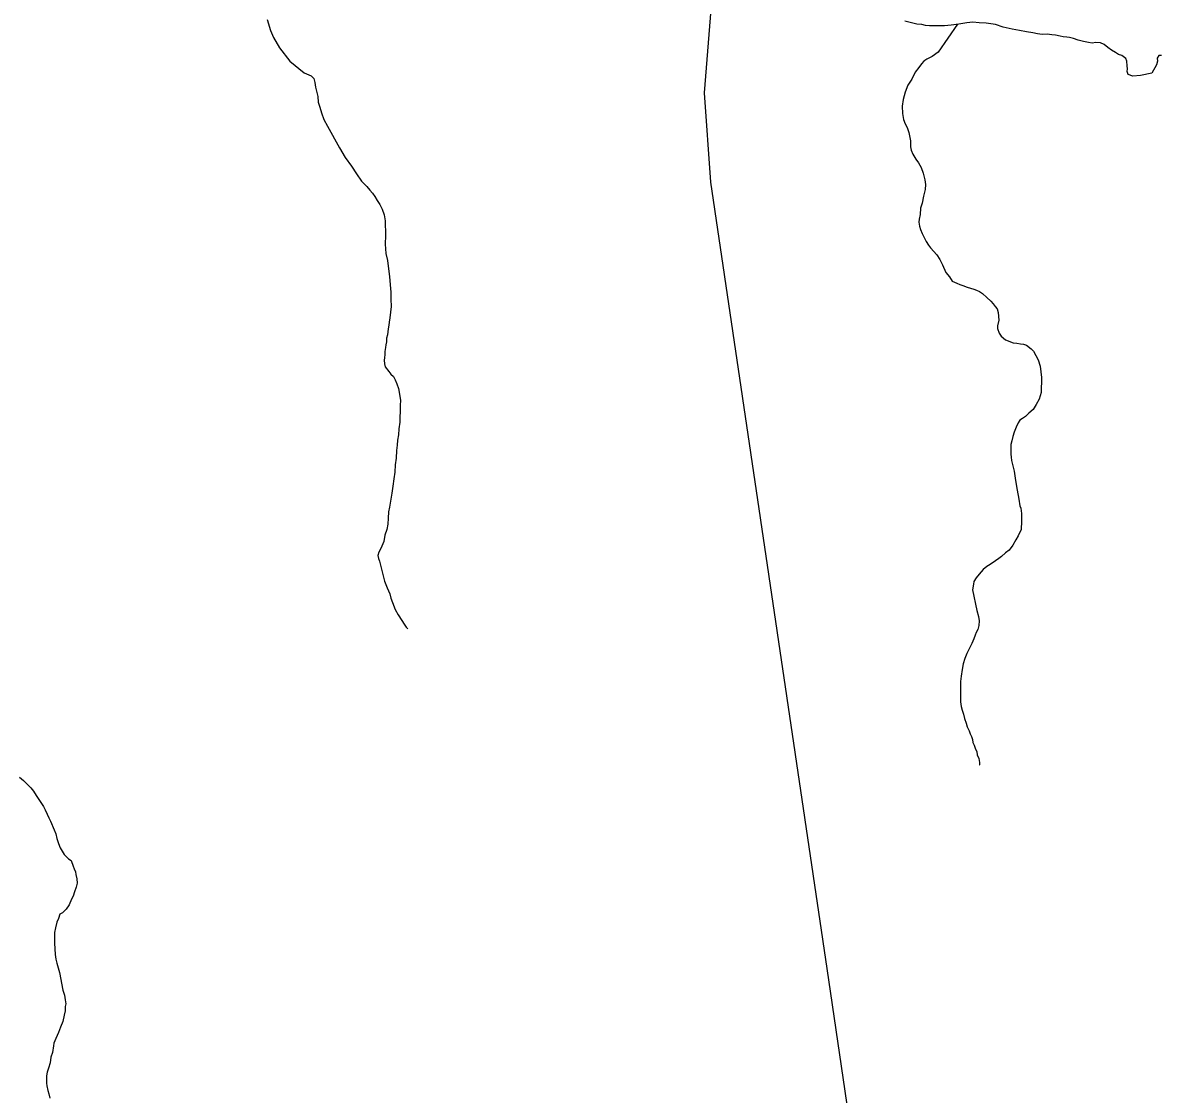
# Model space of a CAD drawing. Extents: x 2010165 to 2382125, y 1060529 to 1407316.
# Drawn here: x 2147994 to 2152412, y 1208766 to 1212933 of the extents above; entities that cross this region are included whole.
import ezdxf

# ---------------------------------------------------------------- set-up
doc = ezdxf.new("R2010")
doc.units = 0
for name, color, linetype in [('GM_X_Major_River', 7, 'Continuous'), ('GM_X_Minor_River', 7, 'Continuous'), ('GM_X_US_Route', 7, 'Continuous')]:
    doc.layers.add(name, color=color, linetype=linetype)

msp = doc.modelspace()

# ---------------------------------------------------------------- linework, layer by layer
at = {"layer": 'GM_X_Major_River'}
msp.add_lwpolyline([(2152420.6, 1212805), (2152410.6, 1212804.9), (2152404.7, 1212794.8), (2152404.9, 1212782.8), (2152401, 1212768.6), (2152383.4, 1212736.3), (2152339.5, 1212727.8), (2152309.4, 1212725.4), (2152291.3, 1212731.2), (2152287.2, 1212743.2), (2152289, 1212753.2), (2152286.9, 1212765.2), (2152286.6, 1212783.3), (2152282.5, 1212793.3), (2152266.3, 1212805.1), (2152254.2, 1212809), (2152242.1, 1212816.9), (2152226, 1212826.7), (2152211.8, 1212836.6), (2152197.6, 1212848.4), (2152183.5, 1212854.3), (2152165.5, 1212856.1), (2152151.5, 1212853.9), (2152137.4, 1212855.7), (2152117.3, 1212859.5), (2152097.2, 1212865.2), (2152079.1, 1212871), (2152063.1, 1212874.9), (2152053, 1212876.7), (2152039, 1212878.6), (2152026.9, 1212880.4), (2152008.8, 1212884.2), (2151994.8, 1212886.1), (2151976.7, 1212887.8), (2151956.7, 1212887.6), (2151938.6, 1212889.4), (2151920.6, 1212893.2), (2151896.5, 1212896.9), (2151868.4, 1212902.6), (2151840.2, 1212908.2), (2151806.1, 1212915.8), (2151775.9, 1212925.5), (2151739.8, 1212931.1), (2151711.7, 1212932.7), (2151687.6, 1212934.4), (2151663.6, 1212932.1), (2151633.6, 1212927.8), (2151603.6, 1212923.4), (2151577.6, 1212921.1), (2151553.6, 1212920.8), (2151535.5, 1212920.5), (2151519.5, 1212920.3), (2151503.5, 1212922.1), (2151489.4, 1212926), (2151469.3, 1212927.8), (2151423.1, 1212939.2)], dxfattribs=at)
at = {"layer": 'GM_X_Minor_River'}
for points in [[(2148944.7, 1212944.9), (2148957.3, 1212902.9)], [(2151627.9, 1212926.9), (2151552.9, 1212818.4), (2151529.1, 1212802.1), (2151509.2, 1212791.8), (2151497.3, 1212783.6), (2151487.4, 1212773.5), (2151477.5, 1212759.3), (2151463.8, 1212741.1), (2151450.1, 1212712.8), (2151434.4, 1212690.6), (2151424.7, 1212662.4), (2151417.1, 1212634.2), (2151413.4, 1212608.1), (2151413.8, 1212580), (2151418.1, 1212556), (2151424.3, 1212540), (2151432.5, 1212526), (2151438.8, 1212506.1), (2151445.2, 1212474), (2151445.5, 1212450), (2151447.7, 1212437.9), (2151453.9, 1212422), (2151466.2, 1212402.1), (2151476.4, 1212388.1), (2151486.7, 1212370.2), (2151495, 1212348.2), (2151501.3, 1212322.2), (2151503.5, 1212304.2), (2151501.8, 1212284.1), (2151496.1, 1212258), (2151490.5, 1212231.8), (2151484.7, 1212211.7), (2151483, 1212187.6), (2151479.3, 1212169.5), (2151477.4, 1212157.4), (2151479.6, 1212141.4), (2151483.8, 1212129.4), (2151490, 1212113.4), (2151498.2, 1212097.5), (2151506.5, 1212081.6), (2151514.7, 1212067.6), (2151522.8, 1212057.7), (2151547.2, 1212029.9), (2151559.5, 1212012), (2151569.7, 1211992), (2151582.2, 1211962.1), (2151596.4, 1211944.2), (2151606.6, 1211928.3), (2151624.8, 1211920.5), (2151636.9, 1211914.6), (2151648.9, 1211910.8), (2151665, 1211904.9), (2151691.2, 1211897.2), (2151701.3, 1211893.3), (2151713.4, 1211887.5), (2151725.5, 1211879.6), (2151741.7, 1211863.8), (2151757.9, 1211849.9), (2151766.1, 1211840), (2151774.2, 1211830), (2151782.4, 1211820.1), (2151786.5, 1211806.1), (2151788.9, 1211776.1), (2151783.2, 1211753.9), (2151783.4, 1211743.9), (2151789.6, 1211725.9), (2151797.8, 1211714), (2151814, 1211700.1), (2151844.2, 1211688.4), (2151858.2, 1211686.6), (2151872.3, 1211684.8), (2151884.3, 1211682.9), (2151896.4, 1211679.1), (2151914.6, 1211665.2), (2151922.8, 1211655.3), (2151933, 1211639.4), (2151941.2, 1211621.4), (2151949.6, 1211597.5), (2151954.1, 1211553.4), (2151952.9, 1211495.2), (2151945.2, 1211469), (2151933.5, 1211448.8), (2151921.7, 1211428.6), (2151905.9, 1211414.3), (2151892, 1211402.1), (2151880.1, 1211394), (2151870.2, 1211387.8), (2151864.3, 1211377.7), (2151856.5, 1211359.6), (2151848.7, 1211341.4), (2151843, 1211323.3), (2151839.2, 1211307.2), (2151835.3, 1211293.1), (2151835.5, 1211277.1), (2151835.8, 1211255), (2151836, 1211243), (2151838.2, 1211230.9), (2151842.4, 1211214.9)], [(2148957.3, 1212902.9), (2148969.7, 1212875), (2148992.2, 1212835.1), (2149033, 1212783.5), (2149087.7, 1212738), (2149115.9, 1212726.3), (2149126, 1212716.4), (2149130.2, 1212700.4), (2149132.5, 1212682.4), (2149136.7, 1212666.4), (2149141, 1212646.4), (2149143.3, 1212624.3), (2149149.5, 1212604.3), (2149155.8, 1212582.3), (2149164.2, 1212556.4), (2149178.5, 1212530.4), (2149225.7, 1212446.8), (2149248.3, 1212408.9), (2149272.7, 1212375.1), (2149291.2, 1212345.2), (2149311.6, 1212317.4), (2149331.9, 1212295.6), (2149344.1, 1212281.7), (2149354.3, 1212269.8), (2149362.4, 1212257.8), (2149372.7, 1212241.9), (2149382.9, 1212226), (2149391.1, 1212208.1), (2149399.4, 1212186.1), (2149403.8, 1212162.1), (2149404.5, 1212105.9), (2149402.9, 1212071.8), (2149405.4, 1212035.7), (2149411.8, 1212007.7), (2149416.2, 1211975.6), (2149420.6, 1211945.6), (2149423, 1211913.5), (2149425.4, 1211885.4), (2149425.8, 1211857.4), (2149426.1, 1211829.3), (2149424.4, 1211807.2), (2149420.7, 1211785.1), (2149418.9, 1211769), (2149417.1, 1211756.9), (2149415.3, 1211742.9), (2149413.4, 1211730.8), (2149411.6, 1211718.8), (2149407.7, 1211706.7), (2149407.9, 1211692.6), (2149406.1, 1211680.6), (2149404.2, 1211670.5), (2149402.4, 1211654.4), (2149402.5, 1211642.4), (2149400.7, 1211630.3), (2149398.8, 1211620.3), (2149401, 1211606.3), (2149403.2, 1211594.3), (2149417.4, 1211576.4), (2149425.6, 1211566.5), (2149435.7, 1211556.6), (2149441.9, 1211544.6), (2149448.1, 1211528.6), (2149454.4, 1211510.6), (2149463, 1211464.6), (2149461.2, 1211444.5), (2149461.6, 1211420.4), (2149459.8, 1211400.4), (2149460.1, 1211380.3), (2149456.4, 1211354.2), (2149454.7, 1211330.1), (2149451, 1211310), (2149449.2, 1211289.9), (2149447.5, 1211269.8), (2149445.9, 1211239.7), (2149442.2, 1211213.6), (2149440.6, 1211185.4), (2149436.9, 1211159.3), (2149433.3, 1211131.2), (2149429.6, 1211103.1), (2149424, 1211072.9), (2149420.3, 1211048.8), (2149416.6, 1211030.7), (2149414.9, 1211006.6), (2149413.2, 1210982.5), (2149409.5, 1210962.4), (2149401.7, 1210940.2), (2149398, 1210916.1), (2149390.3, 1210897.9), (2149384.4, 1210885.8), (2149378.6, 1210873.7), (2149374.7, 1210861.6), (2149376.9, 1210849.6), (2149381, 1210839.6), (2149387.4, 1210813.6), (2149400.1, 1210761.6), (2149410.4, 1210735.7), (2149416.6, 1210723.7), (2149420.8, 1210711.7), (2149425, 1210695.7), (2149431.2, 1210677.8), (2149441.6, 1210651.8)], [(2151842.4, 1211214.9), (2151848.7, 1211188.9), (2151853.2, 1211152.9), (2151859.7, 1211114.8), (2151866.2, 1211080.8), (2151870.5, 1211054.8), (2151874.7, 1211044.8), (2151876.9, 1211024.8), (2151877.3, 1210994.7), (2151875.7, 1210962.6), (2151864, 1210938.3), (2151854.2, 1210922.2), (2151842.5, 1210902), (2151828.7, 1210881.7), (2151814.8, 1210871.5), (2151799, 1210857.3), (2151789.1, 1210849.2), (2151775.2, 1210840.9), (2151755.3, 1210826.7), (2151741.4, 1210818.5), (2151727.5, 1210806.3), (2151711.7, 1210788), (2151699.9, 1210773.8), (2151692.1, 1210759.7), (2151690.2, 1210749.6), (2151686.5, 1210727.5), (2151703.6, 1210647.5), (2151709.9, 1210623.5), (2151712.1, 1210607.5), (2151710.3, 1210589.4), (2151706.5, 1210573.3), (2151700.7, 1210561.2), (2151696.8, 1210551.1), (2151691, 1210537), (2151683.2, 1210518.8), (2151673.5, 1210498.6), (2151663.7, 1210480.5), (2151655.9, 1210460.3), (2151650.2, 1210440.2), (2151646.5, 1210418.1), (2151642.8, 1210391.9), (2151639.1, 1210371.8), (2151639.3, 1210349.8), (2151639.6, 1210327.7), (2151639.9, 1210305.6), (2151640.1, 1210291.6), (2151642.3, 1210273.6), (2151646.5, 1210259.6), (2151650.7, 1210243.6), (2151655, 1210227.6), (2151661.2, 1210209.6), (2151665.4, 1210195.6), (2151673.6, 1210179.7), (2151677.8, 1210167.7), (2151681.9, 1210157.7), (2151686.1, 1210145.7), (2151688.2, 1210133.7), (2151692.4, 1210123.7), (2151696.6, 1210111.7), (2151702.7, 1210097.8), (2151704.9, 1210085.8), (2151711.1, 1210071.8), (2151713.3, 1210055.8), (2151713.4, 1210049.7), (2151713.4, 1210047.7), (2151715.4, 1210045.8)], [(2149441.6, 1210651.8), (2149453.9, 1210629.9), (2149468.2, 1210608), (2149476.4, 1210594), (2149484.6, 1210582.1), (2149490.7, 1210576.2), (2149484.6, 1210582.1)], [(2147981.6, 1209999.9), (2147997.8, 1209986.1), (2148012, 1209972.2), (2148026.2, 1209958.3), (2148036.4, 1209944.4), (2148046.6, 1209928.5), (2148056.8, 1209912.6), (2148067.1, 1209896.6), (2148075.2, 1209884.7), (2148081.4, 1209872.7), (2148089.7, 1209854.8), (2148095.9, 1209840.8), (2148102, 1209828.8), (2148116.5, 1209794.9), (2148122.7, 1209778.9), (2148126.9, 1209760.9), (2148133.2, 1209741), (2148139.4, 1209725), (2148147.6, 1209711), (2148155.8, 1209699.1), (2148172.1, 1209681.2), (2148182.2, 1209675.4), (2148190.5, 1209653.4), (2148194.6, 1209643.4), (2148198.8, 1209631.4), (2148200.9, 1209621.4), (2148205.2, 1209603.4), (2148205.4, 1209587.4), (2148201.6, 1209571.3), (2148195.8, 1209553.1), (2148190, 1209537), (2148184.1, 1209524.9), (2148174.4, 1209502.7), (2148162.6, 1209486.5), (2148148.8, 1209472.3), (2148138.8, 1209466.2), (2148133, 1209450.1), (2148127.2, 1209435.9), (2148121.5, 1209413.8), (2148117.7, 1209395.7), (2148118, 1209375.6), (2148118.3, 1209353.6), (2148118.6, 1209331.5)], [(2148118.6, 1209331.5), (2148120.8, 1209309.5), (2148123.1, 1209291.4), (2148127.3, 1209275.4), (2148131.6, 1209257.4), (2148137.8, 1209239.5), (2148150.7, 1209171.4), (2148157, 1209151.4), (2148159.2, 1209133.4), (2148161.4, 1209117.4), (2148159.6, 1209107.3), (2148159.8, 1209091.3), (2148156, 1209073.2), (2148150.3, 1209049), (2148140.6, 1209026.8), (2148132.8, 1209006.7), (2148123.1, 1208982.5), (2148115.4, 1208964.3), (2148113.5, 1208954.3), (2148109.8, 1208928.2), (2148104, 1208910), (2148100.3, 1208887.9), (2148094.6, 1208867.8), (2148088.8, 1208851.7), (2148087, 1208837.6), (2148087.1, 1208823.6), (2148087.3, 1208809.5), (2148087.5, 1208799.5), (2148091.7, 1208781.5), (2148095.9, 1208767.5), (2148100.1, 1208751.5)]]:
    msp.add_lwpolyline(points, dxfattribs=at)
at = {"layer": 'GM_X_US_Route'}
for points in [[(2151120.9, 1209254.7), (2150669.4, 1212313.4), (2150644.5, 1212660.1), (2150673.3, 1213016.2), (2150686.8, 1213256.3)], [(2151232.9, 1208040), (2151212, 1208637.1), (2151120.9, 1209254.7)]]:
    msp.add_lwpolyline(points, dxfattribs=at)

doc.saveas('drawing.dxf')
